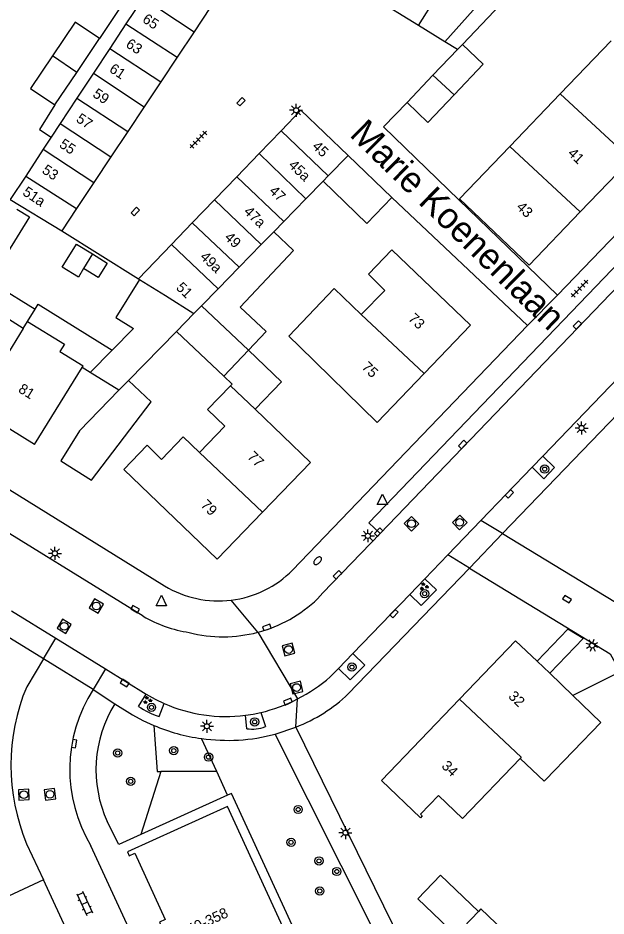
# Model space of a CAD drawing. Extents: x 128999 to 131010, y 395498 to 399007.
# Drawn here: x 130363.9 to 130420.7, y 398064.4 to 398151.2 of the extents above; entities that cross this region are included whole.
import ezdxf

# ---------------------------------------------------------------- set-up
doc = ezdxf.new("R2010")
doc.units = 0
for name, color, linetype in [('gg-afsc-erfafscheiding', 7, 'Continuous'), ('gg-afsc-muur', 7, 'Continuous'), ('gg-anno-huisnummerreeks BGT', 7, 'Continuous'), ('gg-anno-openbare ruimte label', 7, 'Continuous'), ('gg-bbg-bijgebouw', 7, 'Continuous'), ('gg-bbg-gedigitaliseerde bebouwing', 7, 'Continuous'), ('gg-bbg-gedigitaliseerde bijgebouw', 7, 'Continuous'), ('gg-bbg-hoofdgebouw', 7, 'Continuous'), ('gg-bbg-luifel en loopbrug', 7, 'Continuous'), ('gg-bbg-tussenscheiding', 7, 'Continuous'), ('gg-knt-verharding', 7, 'Continuous'), ('gg-knt-verharding nz', 7, 'Continuous'), ('gt-grn-groengrens', 7, 'Continuous'), ('gt-grn-vlakafsluiter', 7, 'Continuous'), ('gt-grn-weggrens', 7, 'Continuous'), ('gt-symb-boom', 7, 'Continuous'), ('gt-symb-brandkraan', 7, 'Continuous'), ('gt-symb-groenvak', 7, 'Continuous'), ('gt-symb-klinker verharding', 7, 'Continuous'), ('gt-symb-kolk', 7, 'Continuous'), ('gt-symb-lichtmast', 7, 'Continuous'), ('gt-symb-rioolschacht', 7, 'Continuous'), ('gt-symb-tegel verharding', 7, 'Continuous'), ('gt-symb-waterafsluiter', 7, 'Continuous')]:
    doc.layers.add(name, color=color, linetype=linetype)

# ---------------------------------------------------------------- blocks, each defined once
blk = doc.blocks.new('gt0-KOLK')
at = {"layer": 'gt-symb-kolk'}
blk.add_lwpolyline([(0, 0), (0.375, 0), (0.375, 0.4), (-0.375, 0.4), (-0.375, 0), (0, 0)], dxfattribs=at)
blk = doc.blocks.new('gt0-TEG1')
at = {"layer": 'gt-symb-tegel verharding'}
for p, q in [((-1.125, 0), (1.125, 0)), ((-0.9, -0.25), (-0.9, 0.25)), ((-0.45, -0.25), (-0.45, 0.25)), ((0, -0.25), (0, 0.25)), ((0.45, -0.25), (0.45, 0.25)), ((0.9, -0.25), (0.9, 0.25))]:
    blk.add_line(p, q, dxfattribs=at)
blk = doc.blocks.new('gt0-LMAST')
at = {"layer": 'gt-symb-lichtmast'}
for p, q in [((-0.182, 0.173), (-0.447, 0.438)), ((-0.005, 0.246), (-0.005, 0.621)), ((0.172, 0.173), (0.437, 0.438)), ((-0.255, -0.004), (-0.63, -0.004)), ((-0.182, -0.181), (-0.447, -0.446)), ((-0.005, -0.254), (-0.005, -0.629)), ((0.437, -0.446), (0.172, -0.181)), ((0.245, -0.004), (0.62, -0.004))]:
    blk.add_line(p, q, dxfattribs=at)
blk.add_circle((-0.005, -0.004), 0.25, dxfattribs=at)
blk = doc.blocks.new('gt0-BOOM')
at = {"layer": 'gt-symb-boom'}
for radius in [0.4, 0.2]:
    blk.add_circle((0, 0), radius, dxfattribs=at)
blk = doc.blocks.new('gt0-GRVAK')
at = {"layer": 'gt-symb-groenvak'}
for p, q in [((-0.11, 0.189), (-0.228, 0.24)), ((-0.182, 0.153), (0.088, 0.153)), ((-0.091, 0.211), (-0.156, 0.322)), ((-0.047, 0.214), (-0.047, 0.393)), ((-0.004, 0.211), (0.061, 0.322)), ((0.015, 0.189), (0.133, 0.24)), ((0.262, -0.052), (0.197, 0.059)), ((0.305, -0.049), (0.305, 0.13)), ((0.349, -0.052), (0.414, 0.059)), ((-0.245, -0.228), (-0.363, -0.177)), ((-0.318, -0.264), (-0.047, -0.264)), ((-0.226, -0.206), (-0.291, -0.095)), ((-0.183, -0.203), (-0.183, -0.024)), ((-0.139, -0.206), (-0.074, -0.095)), ((-0.12, -0.228), (-0.002, -0.177)), ((0.243, -0.074), (0.125, -0.023)), ((0.17, -0.11), (0.441, -0.11)), ((0.368, -0.074), (0.486, -0.023))]:
    blk.add_line(p, q, dxfattribs=at)
blk = doc.blocks.new('gt0-RS')
at = {"layer": 'gt-symb-rioolschacht'}
blk.add_lwpolyline([(-0.5, -0.5), (0.5, -0.5), (0.5, 0.5), (-0.5, 0.5)], close=True, dxfattribs=at)
blk.add_circle((0, 0), 0.375, dxfattribs=at)
blk = doc.blocks.new('gt0-WAFSL')
at = {"layer": 'gt-symb-waterafsluiter'}
for p, q in [((-0.5, -0.333), (0, 0.667)), ((0, 0.667), (0.5, -0.333)), ((0.5, -0.333), (-0.5, -0.333))]:
    blk.add_line(p, q, dxfattribs=at)
blk = doc.blocks.new('gt0-BR')
at = {"layer": 'gt-symb-brandkraan'}
for centre, radius, start, end in [((-0.244, 0), 0.206, 107.56694, 252.43307), ((0.599, -2.664), 3, 106.89205, 107.56694), ((0, -0.691), 0.938, 73.10799, 106.89205), ((-0.599, -2.664), 3, 72.43309, 73.10799), ((0.244, 0), 0.206, 287.56695, 72.43309), ((0.599, 2.664), 3, 252.43307, 253.10797), ((0, 0.691), 0.938, 253.10797, 286.89206), ((-0.599, 2.664), 3, 286.89206, 287.56695)]:
    blk.add_arc(centre, radius, start, end, dxfattribs=at)
blk = doc.blocks.new('gt0-KL1')
at = {"layer": 'gt-symb-klinker verharding'}
for p, q in [((-1.15, 0.3), (1.15, 0.3)), ((-1, -0.3), (-1, 0.3)), ((-0.5, 0.3), (-0.5, 0.45)), ((0, -0.3), (0, 0.3)), ((0.5, 0.3), (0.5, 0.45)), ((1, -0.3), (1, 0.3)), ((-1.15, -0.3), (1.15, -0.3)), ((-0.5, -0.45), (-0.5, -0.3)), ((0.5, -0.45), (0.5, -0.3))]:
    blk.add_line(p, q, dxfattribs=at)

msp = doc.modelspace()

# ---------------------------------------------------------------- linework, layer by layer
at = {"layer": 'gg-afsc-erfafscheiding'}
for p, q in [((130375.376, 398154.618), (130371.796, 398149.227)), ((130406.85, 398148.66), (130411.193, 398153.214))]:
    msp.add_line(p, q, dxfattribs=at)
msp.add_lwpolyline([(130367.478, 398142.816), (130365.978, 398140.426), (130367.122, 398139.683)], dxfattribs=at)
at = {"layer": 'gg-afsc-muur'}
for p, q in [((130368.13, 398130.63), (130375.55, 398126)), ((130422.088, 398087.989), (130417.53, 398085.685))]:
    msp.add_line(p, q, dxfattribs=at)
msp.add_lwpolyline([(130406.502, 398133.639), (130399.23, 398140.69), (130401.5, 398143.05)], dxfattribs=at)
at = {"layer": 'gg-bbg-bijgebouw'}
for p, q in [((130402.611, 398150.476), (130396.727, 398154.128)), ((130405.15, 398148.9), (130410.051, 398154.429)), ((130382.474, 398152.215), (130380.917, 398149.872)), ((130405.15, 398148.9), (130402.611, 398150.476)), ((130380.917, 398149.872), (130379.296, 398147.433)), ((130406.85, 398148.66), (130406.365, 398148.152)), ((130406.365, 398148.152), (130403.999, 398145.671)), ((130379.296, 398147.433), (130377.714, 398145.053)), ((130377.714, 398145.053), (130376.095, 398142.616)), ((130403.999, 398145.671), (130401.5, 398143.05)), ((130376.095, 398142.616), (130374.513, 398140.235)), ((130374.513, 398140.235), (130372.895, 398137.8)), ((130389.336, 398140.313), (130387.227, 398138.123)), ((130387.227, 398138.123), (130385.04, 398135.852)), ((130372.895, 398137.8), (130371.246, 398135.318)), ((130400.03, 398133.84), (130395.801, 398137.915)), ((130385.04, 398135.852), (130382.883, 398133.613)), ((130371.246, 398135.318), (130369.572, 398132.799)), ((130397.63, 398131.34), (130400.03, 398133.84)), ((130382.883, 398133.613), (130380.753, 398131.402)), ((130369.572, 398132.799), (130368.13, 398130.63)), ((130380.753, 398131.402), (130378.73, 398129.302)), ((130378.73, 398129.302), (130375.55, 398126)), ((130373.639, 398115.218), (130370.893, 398116.918)), ((130369.86, 398111.29), (130373.639, 398115.218)), ((130408.41, 398064.809), (130406.21, 398062.51))]:
    msp.add_line(p, q, dxfattribs=at)
for points in [[(130406.046, 398143.774), (130408.87, 398146.74), (130406.85, 398148.66)], [(130401.5, 398143.05), (130403.52, 398141.12), (130406.046, 398143.774)], [(130395.801, 398137.915), (130391.25, 398142.3), (130389.336, 398140.313)], [(130369.86, 398111.29), (130368.04, 398108.37), (130371, 398106.52)], [(130411.28, 398057.66), (130413.71, 398060.2), (130408.64, 398065.05), (130408.41, 398064.809)]]:
    msp.add_lwpolyline(points, dxfattribs=at)
at = {"layer": 'gg-bbg-gedigitaliseerde bebouwing'}
for p, q in [((130364.405, 398121.188), (130360.765, 398123.471)), ((130364.405, 398121.188), (130364.83, 398121.874)), ((130398.62, 398112.1), (130391.096, 398119.448)), ((130384.456, 398115.654), (130386.826, 398113.37)), ((130386.826, 398113.37), (130392.17, 398108.22)), ((130376.38, 398109.89), (130377.761, 398108.513))]:
    msp.add_line(p, q, dxfattribs=at)
for points in [[(130397.082, 398122.545), (130399.365, 398124.849), (130397.77, 398126.43)], [(130397.082, 398122.545), (130394.463, 398125.044), (130390.065, 398120.431), (130391.096, 398119.448)], [(130364.83, 398121.874), (130368.392, 398119.671), (130367.959, 398118.97), (130370.202, 398117.569)], [(130381.454, 398109.207), (130383.884, 398111.723), (130382.216, 398113.334), (130384.456, 398115.654)], [(130377.761, 398108.513), (130379.867, 398110.721), (130381.454, 398109.207)]]:
    msp.add_lwpolyline(points, dxfattribs=at)
at = {"layer": 'gg-bbg-gedigitaliseerde bijgebouw'}
for p, q in [((130375.99, 398153.177), (130374.326, 398150.646)), ((130374.326, 398150.646), (130372.769, 398148.276)), ((130369.591, 398145.953), (130371.796, 398149.227)), ((130372.769, 398148.276), (130371.195, 398145.881)), ((130369.591, 398145.953), (130367.24, 398147.555)), ((130371.195, 398145.881), (130369.609, 398143.469)), ((130369.609, 398143.469), (130367.984, 398140.996)), ((130367.984, 398140.996), (130367.122, 398139.683)), ((130367.122, 398139.683), (130366.353, 398138.513)), ((130366.353, 398138.513), (130364.652, 398135.925)), ((130393.381, 398135.432), (130391.71, 398133.717)), ((130397.63, 398131.34), (130393.381, 398135.432)), ((130391.71, 398133.717), (130389.588, 398131.54)), ((130389.588, 398131.54), (130388.616, 398130.542)), ((130371.122, 398128.39), (130370.249, 398126.978)), ((130375.55, 398126), (130375.658, 398125.934)), ((130373.011, 398119.091), (130375.056, 398121.19)), ((130374.583, 398116.141), (130379.213, 398120.893)), ((130379.213, 398120.893), (130383.799, 398116.561)), ((130370.893, 398116.918), (130373.011, 398119.091)), ((130383.799, 398116.561), (130386.185, 398119.087))]:
    msp.add_line(p, q, dxfattribs=at)
for points in [[(130371.796, 398149.227), (130369.436, 398150.816), (130367.24, 398147.555)], [(130364.652, 398135.925), (130363.168, 398133.668), (130368.13, 398130.63)], [(130363.8, 398132.738), (130365.024, 398131.981), (130362.891, 398128.533), (130361.638, 398129.241)], [(130386.185, 398119.087), (130387.885, 398120.886), (130385.376, 398123.256), (130390.541, 398128.724), (130388.616, 398130.542)], [(130371.122, 398128.39), (130372.533, 398127.517), (130371.66, 398126.106), (130370.249, 398126.978)], [(130375.658, 398125.934), (130373.368, 398122.233), (130375.056, 398121.19)], [(130371, 398106.52), (130376.775, 398114.105), (130374.583, 398116.141)]]:
    msp.add_lwpolyline(points, dxfattribs=at)
at = {"layer": 'gg-bbg-hoofdgebouw'}
for p, q in [((130416.31, 398143.89), (130421.214, 398149.016)), ((130411.427, 398138.786), (130416.31, 398143.89)), ((130423.103, 398137.546), (130418.244, 398132.467)), ((130365.49, 398109.96), (130370.102, 398117.408)), ((130370.102, 398117.408), (130370.202, 398117.569)), ((130398.62, 398112.1), (130403.146, 398116.817)), ((130365.49, 398109.96), (130359.714, 398113.536)), ((130392.17, 398108.22), (130387.532, 398103.408)), ((130415.282, 398087.838), (130414.059, 398089.008)), ((130417.53, 398085.685), (130415.282, 398087.838)), ((130420.24, 398083.09), (130417.53, 398085.685)), ((130420.24, 398083.09), (130414.873, 398077.537))]:
    msp.add_line(p, q, dxfattribs=at)
for points in [[(130418.244, 398132.467), (130413.31, 398127.31), (130406.58, 398133.72), (130411.427, 398138.786)], [(130403.146, 398116.817), (130407.63, 398121.49), (130400.03, 398128.79), (130397.77, 398126.43)], [(130387.532, 398103.408), (130383.15, 398098.86), (130374.13, 398107.54), (130376.38, 398109.89)], [(130414.059, 398089.008), (130411.99, 398090.99), (130406.561, 398085.322)], [(130406.561, 398085.322), (130399.03, 398077.46), (130402.79, 398073.86)], [(130412.429, 398079.612), (130406.865, 398073.795), (130404.545, 398076.014), (130402.817, 398074.207), (130402.976, 398074.055), (130402.79, 398073.86)], [(130414.873, 398077.537), (130414.741, 398077.4), (130412.429, 398079.612)], [(130391.702, 398058.551), (130384.14, 398074.97), (130374.48, 398070.57), (130374.66, 398070.19), (130375.21, 398070.43), (130378.13, 398064.02), (130377.58, 398063.77), (130377.909, 398063.062)]]:
    msp.add_lwpolyline(points, dxfattribs=at)
at = {"layer": 'gg-bbg-luifel en loopbrug'}
for p, q in [((130367.478, 398142.816), (130369.591, 398145.953)), ((130364.83, 398121.874), (130365.558, 398123.051)), ((130370.893, 398116.918), (130370.102, 398117.408))]:
    msp.add_line(p, q, dxfattribs=at)
for points in [[(130367.24, 398147.555), (130365.118, 398144.405), (130367.478, 398142.816)], [(130368.193, 398127.115), (130369.574, 398129.347), (130371.122, 398128.39)], [(130370.249, 398126.978), (130369.741, 398126.158), (130368.193, 398127.115)], [(130361.426, 398124.538), (130361.904, 398125.312), (130365.558, 398123.051)], [(130365.558, 398123.051), (130365.851, 398123.524), (130373.011, 398119.091)], [(130386.185, 398119.087), (130389.374, 398116.014), (130386.826, 398113.37)], [(130383.799, 398116.561), (130384.593, 398115.796), (130384.456, 398115.654)], [(130415.282, 398087.838), (130418.513, 398091.215), (130417.026, 398092.109), (130414.059, 398089.008)], [(130408.41, 398064.809), (130404.732, 398068.327), (130402.533, 398066.028), (130406.21, 398062.51)]]:
    msp.add_lwpolyline(points, dxfattribs=at)
at = {"layer": 'gg-bbg-tussenscheiding'}
for p, q in [((130402.611, 398150.476), (130406.459, 398156.658)), ((130375.99, 398153.177), (130380.917, 398149.872)), ((130374.326, 398150.646), (130379.296, 398147.433)), ((130372.769, 398148.276), (130377.714, 398145.053)), ((130371.195, 398145.881), (130376.095, 398142.616)), ((130406.046, 398143.774), (130403.999, 398145.671)), ((130369.609, 398143.469), (130374.513, 398140.235)), ((130416.31, 398143.89), (130423.103, 398137.546)), ((130367.984, 398140.996), (130372.895, 398137.8)), ((130389.336, 398140.313), (130393.881, 398135.945)), ((130366.353, 398138.513), (130371.246, 398135.318)), ((130387.227, 398138.123), (130391.71, 398133.717)), ((130418.244, 398132.467), (130411.427, 398138.786)), ((130393.881, 398135.945), (130395.801, 398137.915)), ((130364.652, 398135.925), (130369.572, 398132.799)), ((130385.04, 398135.852), (130389.588, 398131.54)), ((130393.381, 398135.432), (130393.881, 398135.945)), ((130382.883, 398133.613), (130387.405, 398129.3)), ((130380.753, 398131.402), (130385.274, 398127.113)), ((130387.405, 398129.3), (130388.616, 398130.542)), ((130378.73, 398129.302), (130383.239, 398125.024)), ((130385.274, 398127.113), (130387.405, 398129.3)), ((130383.239, 398125.024), (130385.274, 398127.113)), ((130375.658, 398125.934), (130378.174, 398124.389)), ((130383.239, 398125.024), (130381.639, 398123.382)), ((130378.174, 398124.389), (130380.904, 398122.628)), ((130381.639, 398123.382), (130380.904, 398122.628)), ((130386.185, 398119.087), (130381.639, 398123.382)), ((130379.213, 398120.893), (130380.904, 398122.628)), ((130397.082, 398122.545), (130403.146, 398116.817)), ((130364.405, 398121.188), (130359.714, 398113.536)), ((130374.583, 398116.141), (130373.639, 398115.218)), ((130381.454, 398109.207), (130387.532, 398103.408))]:
    msp.add_line(p, q, dxfattribs=at)
msp.add_lwpolyline([(130406.561, 398085.322), (130412.537, 398079.725), (130412.429, 398079.612)], dxfattribs=at)
at = {"layer": 'gg-knt-verharding'}
for p, q in [((130416.03, 398124.4), (130440.059, 398149.407)), ((130449.383, 398141.584), (130410.73, 398101.35)), ((130413.15, 398121.47), (130400.03, 398133.84)), ((130406.502, 398133.639), (130416.03, 398124.4)), ((130330.68, 398125.68), (130378.07, 398096.3)), ((130390.443, 398097.825), (130413.15, 398121.47)), ((130423.163, 398117.727), (130414.614, 398108.837)), ((130366.368, 398089.235), (130328.419, 398112.667)), ((130414.614, 398108.837), (130413.577, 398107.758)), ((130413.577, 398107.758), (130408.636, 398102.621)), ((130408.636, 398102.621), (130405.442, 398099.299)), ((130405.442, 398099.299), (130403.221, 398096.989)), ((130395.819, 398085.84), (130407.55, 398098)), ((130403.221, 398096.989), (130401.758, 398095.468)), ((130401.758, 398095.468), (130396.255, 398089.746)), ((130363.296, 398093.878), (130367.568, 398091.235)), ((130367.568, 398091.235), (130372.352, 398088.275)), ((130396.255, 398089.746), (130394.871, 398088.307)), ((130366.368, 398089.235), (130364.75, 398086.54)), ((130371.168, 398086.267), (130366.368, 398089.235)), ((130372.352, 398088.275), (130376.303, 398085.832)), ((130394.871, 398088.307), (130394.083, 398087.488)), ((130375.562, 398084.634), (130376.303, 398085.832)), ((130377.535, 398083.653), (130378.039, 398084.921)), ((130386.021, 398082.482), (130385.879, 398083.773)), ((130387.368, 398084.04), (130387.814, 398082.678)), ((130384.169, 398076.047), (130375.773, 398072.246)), ((130364.746, 398071.36), (130366.369, 398067.857)), ((130394.444, 398020.092), (130370.95, 398071.16))]:
    msp.add_line(p, q, dxfattribs=at)
for points in [[(130427.554, 398133.398), (130397.811, 398102.389), (130398.905, 398101.352)], [(130414.614, 398108.837), (130415.74, 398107.752), (130414.72, 398106.659), (130413.577, 398107.758)], [(130410.73, 398101.35), (130423.29, 398093.71), (130448.82, 398106.18), (130448.26, 398106.57)], [(130375.995, 398093.359), (130359.37, 398103.601), (130358.688, 398104.118)], [(130392.858, 398095.048), (130393.356, 398095.62), (130398.905, 398101.352)], [(130407.55, 398098), (130421.12, 398089.72), (130422.088, 398087.989)], [(130403.221, 398096.989), (130404.353, 398095.9), (130402.878, 398094.391), (130401.758, 398095.468)], [(130396.255, 398089.746), (130397.41, 398088.633), (130396.021, 398087.206), (130394.871, 398088.307)], [(130376.303, 398085.832), (130377.153, 398085.349), (130378.039, 398084.921)], [(130373.269, 398084.888), (130374.97, 398083.83), (130375.988, 398083.279), (130377.035, 398082.796)], [(130385.879, 398083.773), (130386.626, 398083.887), (130387.368, 398084.04)], [(130390.76, 398082.64), (130400.05, 398063.64), (130415.1, 398022.02), (130417.49, 398017.53)], [(130410.86, 398027.55), (130398.34, 398062.89), (130388.755, 398081.95)], [(130410.86, 398027.55), (130407.63, 398026.05), (130384.53, 398076.21), (130384.169, 398076.047)], [(130375.773, 398072.246), (130373.66, 398071.29), (130372.54, 398073.49)], [(130366.369, 398067.857), (130361.99, 398065.82), (130365.554, 398058.148)]]:
    msp.add_lwpolyline(points, dxfattribs=at)
for centre, radius, start, end in [((130383.294, 398104.88), 10.044, 277.0251, 315.3828), ((130383.293, 398104.879), 10.044, 238.67018, 277.03116), ((130383.722, 398104.556), 13.186, 284.72245, 313.8566), ((130382.452, 398104.541), 12.912, 239.99374, 261.03858), ((130383.724, 398104.565), 13.194, 255.59054, 284.7032), ((130383.569, 398099.701), 16.115, 297.18044, 310.72645), ((130382.835, 398078.945), 19.615, 157.21991, 202.7499), ((130383.259, 398078.537), 14.351, 147.41064, 210.93587), ((130383.572, 398099.694), 16.108, 283.62934, 297.17925), ((130385.303, 398096.866), 15.237, 290.98652, 313.64314), ((130383.516, 398078.51), 12.07, 148.10203, 204.57882), ((130380.321, 398091.73), 8.544, 236.15413, 250.9716), ((130384.021, 398098.43), 14.774, 246.11513, 277.22379), ((130384.135, 398099.559), 18.204, 247.04438, 262.12564), ((130386.545, 398085.987), 3.544, 261.4956, 290.98133), ((130384.137, 398099.54), 18.186, 262.11143, 284.71025)]:
    msp.add_arc(centre, radius, start, end, dxfattribs=at)
at = {"layer": 'gg-knt-verharding nz'}
for p, q in [((130398.905, 398101.352), (130428.789, 398132.507)), ((130388.59, 398019.99), (130366.369, 398067.857))]:
    msp.add_line(p, q, dxfattribs=at)
at = {"layer": 'gt-grn-groengrens'}
for p, q in [((130383.108, 398078.346), (130381.641, 398081.526)), ((130377.707, 398078.346), (130375.773, 398072.246)), ((130383.108, 398078.346), (130377.707, 398078.346)), ((130384.169, 398076.047), (130383.108, 398078.346))]:
    msp.add_line(p, q, dxfattribs=at)
msp.add_lwpolyline([(130377.035, 398082.796), (130377.358, 398078.346), (130377.707, 398078.346)], dxfattribs=at)
at = {"layer": 'gt-grn-vlakafsluiter'}
msp.add_line((130416.03, 398124.4), (130413.15, 398121.47), dxfattribs=at)
at = {"layer": 'gt-grn-weggrens'}
for p, q in [((130406.365, 398148.152), (130405.15, 398148.9)), ((130410.73, 398101.35), (130408.636, 398102.621)), ((130407.55, 398098), (130410.73, 398101.35)), ((130407.55, 398098), (130405.442, 398099.299)), ((130387.073, 398091.803), (130384.522, 398094.911)), ((130366.368, 398089.235), (130367.568, 398091.235)), ((130387.073, 398091.803), (130390.93, 398085.365)), ((130372.352, 398088.275), (130371.168, 398086.267)), ((130371.168, 398086.267), (130373.269, 398084.888)), ((130390.76, 398082.64), (130390.93, 398085.365)), ((130388.755, 398081.95), (130390.76, 398082.64))]:
    msp.add_line(p, q, dxfattribs=at)

# ---------------------------------------------------------------- block references
at = {"layer": 'gt-symb-boom'}
for p in [(130414.803, 398107.585), (130403.196, 398095.538), (130396.174, 398088.44), (130376.809, 398084.55), (130386.777, 398083.138), (130378.964, 398080.362), (130373.536, 398080.132), (130382.321, 398079.731), (130374.795, 398077.39), (130390.983, 398074.666), (130390.295, 398071.491), (130392.997, 398069.693), (130394.715, 398068.669), (130393.068, 398066.788)]:
    msp.add_blockref('gt0-BOOM', p, dxfattribs=at)
at = {"layer": 'gt-symb-brandkraan', "rotation": 44.27067303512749}
msp.add_blockref('gt0-BR', (130392.864, 398098.729), dxfattribs=at)
at = {"layer": 'gt-symb-groenvak'}
for p in [(130403.125, 398096.236), (130376.41, 398085.247)]:
    msp.add_blockref('gt0-GRVAK', p, dxfattribs=at)
at = {"layer": 'gt-symb-klinker verharding', "rotation": -65.28090615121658}
msp.add_blockref('gt0-KL1', (130370.348, 398065.598), dxfattribs=at)
at = {"layer": 'gt-symb-kolk'}
for p, rotation in [((130385.603, 398142.973), 46.053410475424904), ((130375.401, 398132.36), 46.053410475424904), ((130418.097, 398121.389), 46.215428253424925), ((130407.012, 398109.825), 46.296430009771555), ((130411.235, 398105.336), -133.865578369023), ((130398.905, 398101.352), 46.053410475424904), ((130394.924, 398097.224), 45.648297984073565), ((130416.849, 398094.839), -31.337205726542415), ((130375.122, 398093.874), -30.541098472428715), ((130400.095, 398093.752), -133.86557836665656), ((130388.007, 398092.086), 18.96025108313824), ((130374.326, 398087.061), 148.32868147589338), ((130390.072, 398084.918), 23.334041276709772), ((130369.135, 398081.079), -100.30997039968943)]:
    msp.add_blockref('gt0-KOLK', p, dxfattribs=dict(at, rotation=rotation))
at = {"layer": 'gt-symb-lichtmast'}
for p in [(130390.784, 398142.291), (130418.37, 398111.561), (130397.725, 398101.135), (130367.482, 398099.44), (130382.17, 398082.72), (130395.553, 398072.424)]:
    msp.add_blockref('gt0-LMAST', p, dxfattribs=at)
at = {"layer": 'gt-symb-lichtmast', "rotation": 26.872538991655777}
msp.add_blockref('gt0-LMAST', (130419.392, 398090.538), dxfattribs=at)
at = {"layer": 'gt-symb-rioolschacht'}
for p, rotation in [((130401.93, 398102.306), 134.4327335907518), ((130406.589, 398102.429), 44.55460008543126), ((130371.479, 398094.345), -120.07902586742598), ((130368.367, 398092.377), 58.820182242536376), ((130390.051, 398090.135), -164.93576605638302), ((130390.825, 398086.459), -166.3527616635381), ((130364.47, 398076.099), 93.15439218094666), ((130367.007, 398076.133), 97.87092049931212)]:
    msp.add_blockref('gt0-RS', p, dxfattribs=dict(at, rotation=rotation))
at = {"layer": 'gt-symb-tegel verharding', "rotation": 46.053410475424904}
for p in [(130381.341, 398139.454), (130418.178, 398125.045)]:
    msp.add_blockref('gt0-TEG1', p, dxfattribs=at)
at = {"layer": 'gt-symb-waterafsluiter'}
for p in [(130399.116, 398104.489), (130377.771, 398094.711)]:
    msp.add_blockref('gt0-WAFSL', p, dxfattribs=at)

# ---------------------------------------------------------------- texts
at = {"layer": 'gg-anno-huisnummerreeks BGT'}
for s, rotation, p in [('65', 326.4, (130375.851, 398150.881)), ('63', 326.4, (130374.25, 398148.471)), ('61', 326.4, (130372.649, 398146.062)), ('59', 326.4, (130371.048, 398143.653)), ('57', 326.4, (130369.448, 398141.245)), ('55', 326.4, (130367.815, 398138.787)), ('45', 316.1, (130392.267, 398138.71)), ('41', 316.3, (130416.962, 398138.038)), ('45a', 316.1, (130389.976, 398136.891)), ('53', 326.4, (130366.154, 398136.286)), ('51a', 326.4, (130364.272, 398134.158)), ('47', 316.1, (130388.108, 398134.392)), ('43', 316.3, (130411.993, 398132.843)), ('47a', 316.1, (130385.655, 398132.405)), ('49', 316.1, (130383.792, 398129.911)), ('49a', 316.1, (130381.435, 398128.025)), ('51', 316.1, (130379.114, 398125.055)), ('73', 316.2, (130401.557, 398122.061)), ('75', 316.2, (130397.052, 398117.366)), ('81', 328.2, (130363.86, 398115.086)), ('77', 316.1, (130385.998, 398108.701)), ('79', 316.1, (130381.491, 398104.024)), ('32', 316.2, (130411.222, 398085.529)), ('34', 316.2, (130404.764, 398078.787)), ('340-358', 24.9, (130379.867, 398062.256))]:
    msp.add_text(s, height=1, rotation=rotation, dxfattribs=at).set_placement(p)
at = {"layer": 'gg-anno-openbare ruimte label'}
msp.add_text('Marie Koenenlaan', height=2.5, rotation=315.6, dxfattribs=at).set_placement((130395.86, 398139.836))

doc.saveas('drawing.dxf')
